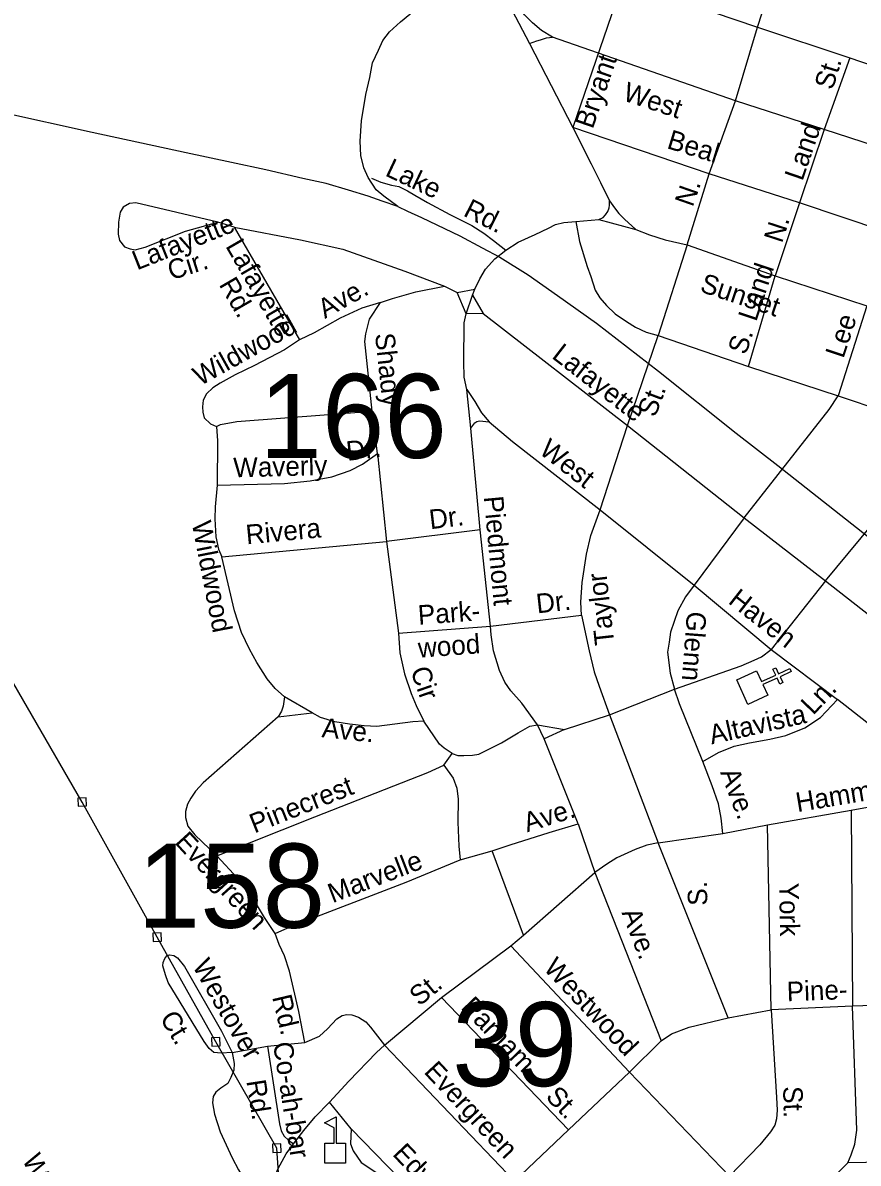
# Model space of a CAD drawing. Extents: x 2220236 to 2384410, y 720751 to 894131.
# Drawn here: x 2347083 to 2351158, y 797608 to 803171 of the extents above; entities that cross this region are included whole.
import ezdxf

# ---------------------------------------------------------------- set-up
doc = ezdxf.new("R2010")
doc.units = 0
doc.layers.add('Default', color=7, linetype='Continuous')

msp = doc.modelspace()

# ---------------------------------------------------------------- linework, layer by layer
at = {"layer": 'Default'}
for p, q in [((2350667.5, 803150.1), (2350777.4, 803493.3)), ((2350009.6, 803372.6), (2350667.5, 803150.1)), ((2350559.5, 802789.4), (2350667.5, 803150.1)), ((2350667.5, 803150.1), (2351117.2, 802999.6)), ((2351117.2, 802999.6), (2350991.9, 802650.3)), ((2351117.2, 802999.6), (2351551.1, 802849.7)), ((2350430.3, 802434.5), (2350559.5, 802789.4)), ((2350430.3, 802434.5), (2349765.9, 802659.5)), ((2350991.9, 802650.3), (2350871.5, 802293.2)), ((2350324.2, 802087.3), (2350430.3, 802434.5)), ((2350871.5, 802293.2), (2350430.3, 802434.5)), ((2350871.5, 802293.2), (2350753.3, 801936.1)), ((2351317, 802143.2), (2350871.5, 802293.2)), ((2349781.2, 802202), (2349893.1, 802211.1)), ((2349893.1, 802211.1), (2350073.5, 802162.9)), ((2348114, 802173.9), (2348033.8, 802198.8)), ((2348114, 802173.9), (2348432.6, 801623.9)), ((2350324.2, 802087.3), (2350181.7, 801644.9)), ((2350623.4, 801494.2), (2350753.3, 801936.1)), ((2349139.2, 801886.2), (2349201.5, 801854.9)), ((2349201.5, 801854.9), (2349287.3, 801872.1)), ((2349275.7, 801842), (2349287.3, 801872.1)), ((2349244.8, 801751.5), (2349201.5, 801854.9)), ((2349244.8, 801751.5), (2349275.7, 801842)), ((2349275.7, 801842), (2349328.7, 801752.5)), ((2351199.9, 801789.4), (2351061, 801351.6)), ((2349328.7, 801752.5), (2349244.8, 801751.5)), ((2349328.7, 801752.5), (2350033.1, 801207.2)), ((2350033.1, 801207.2), (2350181.5, 801644.9)), ((2350181.7, 801644.9), (2350623.4, 801494.2)), ((2350623.4, 801494.2), (2351061, 801351.6)), ((2349267.5, 801194), (2349249.2, 801381.7)), ((2351061, 801351.6), (2351496.6, 801204.7)), ((2348813.1, 801070.6), (2348786.5, 801276.2)), ((2349900, 800795.8), (2350033.1, 801207.2)), ((2350033.1, 801207.2), (2350602.3, 800756.3)), ((2349313.4, 800696.8), (2349267.5, 801194)), ((2348813.1, 801070.6), (2348856.3, 800641.4)), ((2350997.8, 800449.1), (2351344.7, 800867.2)), ((2349900, 800795.8), (2350358.2, 800427.4)), ((2350602.3, 800756.3), (2350358.2, 800427.4)), ((2350602.3, 800756.3), (2350997.8, 800449.1)), ((2349313.4, 800696.8), (2348856.3, 800641.4)), ((2349365, 800227.5), (2349313.4, 800696.8)), ((2348053.4, 800565.6), (2348856.3, 800641.4)), ((2348856.3, 800641.4), (2348915.5, 800194.2)), ((2350358.2, 800427.4), (2350733.5, 800113.5)), ((2350997.8, 800449.1), (2350733.5, 800113.5)), ((2350997.8, 800449.1), (2352186.7, 799519.8)), ((2349365, 800227.5), (2349808.6, 800281.1)), ((2348915.5, 800194.2), (2349365, 800227.5)), ((2350733.5, 800113.5), (2351056.7, 799870)), ((2348494.4, 799805.2), (2348359.6, 799883.6)), ((2349944.3, 799794.8), (2350261.8, 799919.7)), ((2351638.8, 799411.4), (2351056.7, 799870)), ((2348328.8, 799785.3), (2348494.4, 799805.2)), ((2349724.9, 799724), (2349944.3, 799794.8)), ((2349944.3, 799794.8), (2350181.9, 799171.6)), ((2349625.5, 799678.9), (2349592.7, 799746.4)), ((2349592.7, 799746.4), (2349724.9, 799724)), ((2349724.9, 799724), (2349625.5, 799678.9)), ((2349792.5, 799263), (2349625.5, 799678.9)), ((2349137.2, 799549), (2349176.6, 799607.4)), ((2351123.3, 799330.9), (2351526.2, 799401.8)), ((2350716, 799259.2), (2351123.3, 799330.9)), ((2351123.3, 799330.9), (2351129.8, 798374.2)), ((2349792.5, 799263), (2349873.2, 799027)), ((2350498.2, 799216.5), (2350716, 799259.2)), ((2350733.5, 798356.6), (2350716, 799259.2)), ((2350181.9, 799171.6), (2350498.2, 799216.5)), ((2350523.6, 798318), (2350181.9, 799171.6)), ((2349216.8, 799088.2), (2349371.8, 799132.1)), ((2349525.1, 798720.3), (2349371.8, 799132.1)), ((2349525.1, 798720.3), (2349873.2, 799027)), ((2349873.2, 799027), (2350196.1, 798204.4)), ((2349463.8, 798669.3), (2349525.1, 798720.3)), ((2349124.9, 798417.2), (2349463.8, 798669.3)), ((2350043, 798052.5), (2349463.8, 798669.3)), ((2348847.8, 798184.2), (2349124.9, 798417.2)), ((2349124.9, 798417.2), (2349744.3, 797771)), ((2351129.8, 798374.2), (2350733.5, 798356.6)), ((2351532.4, 798386.2), (2351129.8, 798374.2)), ((2350523.6, 798318), (2350733.5, 798356.6)), ((2350196.1, 798204.4), (2350043, 798052.5)), ((2348104.4, 798149), (2348276.1, 798179.1)), ((2348276.1, 798179.1), (2348457.7, 798196.6)), ((2349481.4, 797521.2), (2348847.8, 798184.2)), ((2350043, 798052.5), (2349744.3, 797771)), ((2350530.9, 797544.4), (2350043, 798052.5)), ((2348685.3, 797776.4), (2348579.2, 797905.4)), ((2348919, 797535.8), (2348685.3, 797776.4)), ((2349744.3, 797771), (2349481.4, 797521.2)), ((2351107.9, 797609.4), (2350767.1, 797280)), ((2351540.8, 797617.2), (2351107.9, 797609.4))]:
    msp.add_line(p, q, dxfattribs=at)
for points in [[(2355867.9, 801058.1), (2355433.3, 801194.2), (2355005.8, 801339), (2354686.5, 801445.1), (2354532, 801497.3), (2354233, 801591.6), (2353731.1, 801759.6), (2353201.2, 801935), (2352868, 802047.1), (2352538.9, 802151.1), (2351878.4, 802371), (2351433, 802506.8), (2350991.9, 802650.3), (2350559.5, 802789.4), (2349666.5, 803100.7), (2349612.9, 803132.7), (2349568.5, 803170.3), (2349530.8, 803209.1), (2349493.2, 803261.6), (2349427.1, 803382.5), (2349307.3, 803662.3)], [(2349267.3, 803641.4), (2349400.4, 803366.3), (2349554.2, 803070.5), (2349765.2, 802659.7), (2349855.7, 802482.8), (2349901.4, 802391.5), (2349944.2, 802302.5), (2349968.5, 802267.5), (2349989.8, 802240.6), (2350017.2, 802212.7), (2350073.5, 802162.9), (2350139.2, 802136.6), (2350215.8, 802112.5), (2350324.2, 802087.3), (2350753.3, 801936.1), (2351199.9, 801789.4)], [(2348912.6, 802275.3), (2348844, 802324.6), (2348805.7, 802356), (2348766.9, 802415.6), (2348746.3, 802463.2), (2348731.7, 802523.1), (2348728.8, 802593.2), (2348735.5, 802693.1), (2348756.1, 802821.4), (2348775.2, 802903.6), (2348788.2, 802975.7), (2348817.5, 803038), (2348838.8, 803084.3), (2348872.3, 803126.6), (2348925.7, 803175.2), (2348999.1, 803236.1), (2349088.2, 803297.1), (2349165.7, 803336.1), (2349253.2, 803377.1)], [(2350009.6, 803372.6), (2349765.9, 802659.5)], [(2348707.3, 791564.5), (2348681.9, 792186.1), (2348644.1, 792827.5), (2348595.1, 793420.7), (2348557.5, 794054), (2348519.6, 794701.4), (2348483.4, 795216.7), (2348445.1, 795757.9), (2348415.6, 796367.4), (2348363.4, 797058.6), (2348322, 797681.9), (2348023.9, 798200.2), (2347737.8, 798710.5), (2347371.9, 799369.8), (2346969.9, 800062.7), (2346651.1, 800622.8), (2346391.8, 801077.6), (2345925.8, 801925.5), (2345668.8, 802346.4), (2345321.9, 802938.1), (2345371.3, 803154.6)], [(2349554.2, 803070.5), (2349590.7, 803083.1), (2349608.9, 803087.6), (2349636.9, 803097.3), (2349666.5, 803100.7)], [(2348912.6, 802275.3), (2348836.4, 802300.4), (2348767.9, 802325.6), (2348671.7, 802354.5), (2348563.3, 802387.1), (2348449.1, 802411.7), (2348268.7, 802453.5), (2348100.4, 802489.5), (2347879.7, 802536.9), (2347420.7, 802635.4), (2346979.7, 802734), (2346171.9, 802906.1), (2345460.4, 803059.6)], [(2348783.7, 802412.7), (2348829.8, 802393.9), (2348881.1, 802378.5), (2348917.1, 802371.6), (2348959.8, 802351.1), (2348995.7, 802330.6), (2349057.3, 802294.6), (2349165.1, 802236.4), (2349221.5, 802207.3), (2349272.8, 802181.7), (2349331.6, 802145), (2349378.7, 802108.4), (2349438.7, 802062)], [(2348033.8, 802198.8), (2347634.8, 802292), (2347602.9, 802289.7), (2347573, 802271.3), (2347557.4, 802247), (2347550, 802199.1), (2347548.6, 802139), (2347555, 802109.1), (2347579.3, 802077.4), (2347605.6, 802067.7), (2347631.5, 802064), (2347679.4, 802076.5), (2347876.3, 802155), (2348033.8, 802198.8)], [(2348912.6, 802275.3), (2348958.8, 802252), (2349027.1, 802220.8), (2349214.3, 802131), (2349322.9, 802072.4), (2349409.4, 802027.5), (2349548.3, 801941.1), (2349691.5, 801840.9), (2349881.1, 801705.2), (2350183.8, 801470.9), (2350563.3, 801169.6), (2350765.2, 801012), (2351457.5, 800466.6), (2351986.3, 800057.1), (2352732.8, 799482.3)], [(2349893.1, 802211.1), (2349913.3, 802221.8), (2349924.8, 802233.6), (2349937.1, 802250.2), (2349942.7, 802268.5), (2349944.7, 802281.2), (2349944.2, 802302.5)], [(2348114, 802173.9), (2348436.7, 802111.6), (2348643.3, 802066.3), (2348946.3, 801960), (2349139.2, 801886.2)], [(2349438.7, 802062), (2349498.4, 802100.6), (2349582, 802137.4), (2349647.5, 802168.3), (2349681.4, 802186.7), (2349721.2, 802197.1), (2349781.2, 802202)], [(2349781.2, 802202), (2349798.4, 802104), (2349835.8, 801982.7), (2349854.4, 801932.8), (2349875.1, 801867), (2349897.7, 801829.3), (2349930, 801791.9), (2349972.5, 801750.4), (2350027.1, 801713), (2350071.2, 801685.6), (2350123.6, 801662.1), (2350181.7, 801644.9)], [(2349287.3, 801872.1), (2349312.6, 801922.3), (2349340.1, 801968.7), (2349385.5, 802019.1), (2349438.7, 802062)], [(2348828.3, 801806.5), (2348886, 801825.3), (2348999.5, 801858.5), (2349139.2, 801886.2)], [(2348828.3, 801806.5), (2348736.6, 801779.3), (2348631.2, 801730.2), (2348504, 801658.6), (2348432.6, 801623.9)], [(2348786.5, 801276.2), (2348750.5, 801615.6), (2348756.1, 801653.7), (2348773.2, 801725.8), (2348828.3, 801806.5)], [(2349249.2, 801381.7), (2349236.4, 801441.6), (2349233.5, 801517.5), (2349235.3, 801707.5), (2349244.8, 801751.5)], [(2348432.6, 801623.9), (2348359.2, 801575.1), (2348212.2, 801499.2), (2348118.8, 801454.2), (2348045.2, 801413.2), (2348009.5, 801390.9), (2347978, 801360.4), (2347962.2, 801330.4), (2347958.7, 801298.2), (2347961, 801272.3), (2347967.3, 801244.3), (2347997.7, 801214.8), (2348027.7, 801201.2)], [(2349249.2, 801381.7), (2349287.8, 801324.3), (2349320.5, 801268.6), (2349357.1, 801225)], [(2350602.3, 800756.3), (2351015.7, 801285), (2351061, 801351.6)], [(2348027.7, 801201.2), (2348047.7, 801211.4), (2348127.5, 801226.3), (2348786.5, 801276.2)], [(2349267.5, 801194), (2349287, 801220.2), (2349297, 801226.4), (2349311.1, 801228.6), (2349357.1, 801225)], [(2349357.1, 801225), (2349472.3, 801128.5), (2349900, 800795.8)], [(2348027.7, 801201.2), (2348032.5, 801131.1), (2348031.1, 800915.2)], [(2348031.1, 800915.2), (2348359, 800923.2), (2348484.9, 800936.7), (2348590.5, 800956), (2348680.1, 800987.1), (2348739.7, 801017.8), (2348813.1, 801070.6)], [(2348031.1, 800915.2), (2348020.5, 800809.1), (2348019.2, 800751.2), (2348024.2, 800663.2), (2348036.9, 800603.5), (2348053.4, 800565.6)], [(2349808.6, 800281.1), (2349804.2, 800344.6), (2349810.8, 800441), (2349832.7, 800579), (2349853.6, 800669.3), (2349900, 800795.8)], [(2348359.6, 799883.6), (2348313, 799922.9), (2348274.4, 799970.5), (2348223.5, 800049.9), (2348188.8, 800115.5), (2348149.7, 800196.9), (2348114.6, 800302.5), (2348053.4, 800565.6)], [(2350358.2, 800427.4), (2350314.9, 800371), (2350277.9, 800302.4), (2350243.1, 800198.2), (2350235.7, 800150), (2350227.9, 800101.7), (2350241.1, 799997.8), (2350261.8, 799919.7)], [(2349808.6, 800281.1), (2349845.8, 800108.1), (2349869.9, 800005.1), (2349894, 799935), (2349944.3, 799794.8)], [(2349592.7, 799746.4), (2349517.6, 799851.4), (2349462.9, 799912.8), (2349434.3, 799954.5), (2349407.6, 800012.2), (2349378.5, 800107.6), (2349367.5, 800185.6), (2349365, 800227.5)], [(2348915.5, 800194.2), (2348922.7, 800098.2), (2348943.9, 799994.5), (2348977, 799899), (2349001.8, 799841.4), (2349038.8, 799763.8)], [(2350261.8, 799919.7), (2350587, 800034.3), (2350650.5, 800061.1), (2350686.5, 800077.4), (2350733.5, 800113.5)], [(2348359.6, 799883.6), (2348352.1, 799837.4), (2348344.4, 799813.3), (2348328.8, 799785.3)], [(2350399.7, 799567), (2350286.9, 799848.5), (2350261.8, 799919.7)], [(2350399.7, 799567), (2350476, 799611), (2350553.6, 799642), (2350627.5, 799658.8), (2350727.3, 799676.1), (2350804.9, 799695.1), (2350898.4, 799732.1), (2350973.8, 799783), (2351056.7, 799870)], [(2348328.8, 799785.3), (2347962.8, 799463), (2347925.2, 799422.5), (2347901.6, 799388.3), (2347885.9, 799360), (2347876.4, 799324), (2347876.8, 799294), (2347887.1, 799252), (2347921.6, 799210.4), (2348028.9, 799107.8)], [(2349038.8, 799763.8), (2348984.8, 799761), (2348809.1, 799739.1), (2348747.1, 799742.3), (2348677, 799749.5), (2348604.9, 799760.5), (2348534.6, 799781.7), (2348494.4, 799805.2)], [(2349176.6, 799607.4), (2349138.3, 799633), (2349115.9, 799652.7), (2349038.8, 799763.8)], [(2349176.6, 799607.4), (2349204.6, 799597.7), (2349234.7, 799596.2), (2349276.6, 799598.7), (2349306.6, 799603.1), (2349417.8, 799658.3), (2349499.2, 799707.4), (2349556.7, 799740), (2349592.7, 799746.4)], [(2348028.9, 799107.8), (2348506.5, 799297.5), (2349057.7, 799514.1), (2349137.2, 799549)], [(2349137.2, 799549), (2349182, 799485.6), (2349200.5, 799437.9), (2349207.1, 799384), (2349204.5, 799272), (2349209.9, 799154), (2349216.8, 799088.2)], [(2350498.2, 799216.5), (2350489.5, 799291), (2350476.3, 799361.1), (2350445.7, 799448.7), (2350399.7, 799567)], [(2347352.7, 799349.1), (2347392.7, 799350.7), (2347391.1, 799390.6), (2347351.1, 799389), (2347352.7, 799349.1)], [(2349371.8, 799132.1), (2349459.7, 799161), (2349650.9, 799221.4), (2349792.5, 799263)], [(2350181.9, 799171.6), (2350127.7, 799159), (2350069.9, 799138.5), (2349980.3, 799097.4), (2349932.3, 799066.4), (2349873.2, 799027)], [(2348313.4, 798729.4), (2348262.5, 798806.8), (2348186.9, 798931.7), (2348132.2, 798997.1), (2348028.9, 799107.8)], [(2348313.4, 798729.4), (2348390.9, 798762.4), (2348952.1, 798979), (2349216.8, 799088.2)], [(2347718.6, 798689.7), (2347758.6, 798691.3), (2347756.9, 798731.3), (2347717, 798729.7), (2347718.6, 798689.7)], [(2348457.7, 798196.6), (2348429.8, 798349), (2348383.6, 798544.4), (2348358.7, 798620), (2348334, 798675.6), (2348313.4, 798729.4)], [(2348104.4, 798149), (2348050.4, 798144.4), (2348014.4, 798148), (2347992.2, 798167.7), (2347967.8, 798201.5), (2347792.4, 798489.2), (2347778.1, 798527.1), (2347765.5, 798570.8), (2347767.2, 798586.9), (2347775, 798607), (2347784.9, 798619), (2347798.9, 798625.2), (2347818.8, 798621.6), (2347836.9, 798609.7), (2347871.4, 798568.1), (2348051.2, 798252.3), (2348104.4, 798149)], [(2351107.9, 797609.4), (2351123.5, 797649.6), (2351140.8, 797701.8), (2351152, 797769.9), (2351129.8, 798374.2)], [(2348457.7, 798196.6), (2348530.5, 798228.7), (2348568.4, 798263.7), (2348615.1, 798311.9), (2348640.1, 798329.4), (2348663.9, 798333.7), (2348688, 798332.1), (2348720.1, 798320.6), (2348756.6, 798297.3), (2348778.5, 798272.4), (2348847.8, 798184.2)], [(2350196.1, 798204.4), (2350246.7, 798238.9), (2350334.2, 798271.9), (2350523.6, 798318)], [(2350733.5, 798356.6), (2350760.1, 797929.1), (2350762.9, 797867.2), (2350759.4, 797825.1), (2350751.9, 797793.1), (2350730.2, 797760.8), (2350678.9, 797698.1), (2350530.9, 797544.4)], [(2348004.7, 798179.4), (2348044.7, 798181), (2348043.1, 798221), (2348003.1, 798219.3), (2348004.7, 798179.4)], [(2348104.4, 798149), (2348113, 798095.2), (2348111.4, 798061.3), (2348097.8, 798027.1), (2348082.2, 797996.9), (2348048.5, 797974.5), (2348024.7, 797954.1), (2348011, 797933.9), (2348007.5, 797902), (2348018.1, 797848.2), (2348045.1, 797760.5), (2348104.6, 797635.2), (2348135.2, 797575.7), (2348155.6, 797541.9), (2348178.1, 797516.2), (2348200.3, 797496.5), (2348240.4, 797478.9), (2348288.5, 797473.5)], [(2348276.1, 798179.1), (2348334.6, 797799.9), (2348343, 797766), (2348357.2, 797740.2), (2348379.4, 797720.5), (2348403.8, 797702.9)], [(2348579.2, 797905.4), (2348673.8, 798008), (2348808.2, 798147.6), (2348847.8, 798184.2)], [(2348403.8, 797702.9), (2348452.9, 797767.5), (2348508.1, 797834), (2348579.2, 797905.4)], [(2348685.3, 797776.4), (2348681.5, 797702.2), (2348694.1, 797668.3), (2348732.6, 797610.9), (2348819.4, 797554), (2348873.4, 797540.6), (2348919, 797535.8)], [(2348288.5, 797473.5), (2348302.8, 797520.5), (2348328.1, 797582.8), (2348366.9, 797654.2), (2348403.8, 797702.9)], [(2348302.8, 797661.1), (2348342.8, 797662.8), (2348341.1, 797702.7), (2348301.2, 797701.1), (2348302.8, 797661.1)]]:
    msp.add_lwpolyline(points, dxfattribs=at)
for points in [[(2350662.5, 800009.5), (2350686.2, 799957.7), (2350755.5, 799989.3), (2350742.2, 800018.4), (2350756.7, 800025.1), (2350770, 799995.9), (2350824.7, 800020.9), (2350831.4, 800006.3), (2350776.7, 799981.4), (2350790, 799952.3), (2350775.4, 799945.6), (2350762.1, 799974.7), (2350692.9, 799943.1), (2350716.7, 799890.6), (2350619.8, 799846.4), (2350565.6, 799965.3)], [(2348556, 797608.4), (2348556, 797706.3), (2348602, 797706.3), (2348602, 797781.4), (2348554.9, 797805.6), (2348611.6, 797834.8), (2348611.6, 797706.3), (2348657.6, 797706.3), (2348657.6, 797608.4)]]:
    msp.add_lwpolyline(points, close=True, dxfattribs=at)

# ---------------------------------------------------------------- texts
for s, rotation, p in [('Bryant', 70.9533, (2349862.7, 802649.2)), ('St.', 72.7468, (2351033, 802839)), ('West', 341.72, (2350004.8, 802793.6)), ('Land', 70.9533, (2350885.7, 802395.3)), ('Beal', 342.9411, (2350220, 802560.1)), ('Lake', 334.7897, (2348845.4, 802427.2)), ('N.', 70.721, (2350350.5, 802268.8)), ('Rd.', 333.044, (2349226.7, 802231.6)), ('Lafayette', 21.7364, (2347639.9, 801962.7)), ('N.', 72.0527, (2350786.1, 802092.4)), ('Lafayette', 300.0825, (2348069.2, 802081.8)), ('Cir.', 17.5376, (2347806.8, 801914.5)), ('Land', 71.6635, (2350660.3, 801709.8)), ('Rd.', 300.0825, (2348037.3, 801894.3)), ('Sunset', 341.6323, (2350381, 801860.9)), ('Ave.', 29.3756, (2348556.4, 801725.8)), ('Wildwood', 29.1214, (2347947.6, 801397.8)), ('Lee', 71.6561, (2351085.5, 801529.8)), ('Shady', 276.0548, (2348800.7, 801653)), ('S.', 71.6635, (2350610, 801547)), ('Lafayette', 322.2552, (2349658.6, 801538.6)), ('St.', 69.2941, (2350167.6, 801242.1)), ('West', 322.1216, (2349596.1, 801073.8)), ('Dr.', 6.9105, (2348666.3, 801033.8)), ('Waverly', 1.3974, (2348110.5, 800953.7)), ('Piedmont', 275.2743, (2349331.4, 800859)), ('Dr.', 6.9105, (2349070.7, 800700.4)), ('Wildwood', 280.9566, (2347906.5, 800730.8)), ('Rivera', 5.393, (2348174.8, 800626.6)), ('Taylor', 96.421, (2349968.9, 800140.6)), ('Dr.', 6.3549, (2349592.1, 800289.8)), ('Haven', 321.8449, (2350519.1, 800342.7)), ('Park-', 4.2369, (2349013.6, 800234.4)), ('Glenn', 265.6832, (2350323.2, 800302)), ('wood', 4.2369, (2349014.1, 800073.3)), ('Cir', 289.1166, (2348972.6, 800012.6)), ('Ln.', 46.3827, (2350938.1, 799790.3)), ('Altavista', 12.8083, (2350442.7, 799650.4)), ('Ave.', 354.1373, (2348538.8, 799686.6)), ('Pinecrest', 21.6628, (2348212.3, 799216)), ('Ave.', 290.7844, (2350483.9, 799514.7)), ('Hammond', 9.4743, (2350861.8, 799320.5)), ('Ave.', 17.5313, (2349543, 799221.7)), ('Evergreen', 312.4339, (2347820.2, 799171.2)), ('Marvelle', 21.1046, (2348593.6, 798875.8)), ('S.', 91.4556, (2350422.7, 798865.3)), ('York', 270.8119, (2350773.1, 798975.9)), ('Ave.', 290.9988, (2350002.5, 798831.2)), ('Westover', 299.6549, (2347907.8, 798570.5)), ('Westwood', 313.1994, (2349618.6, 798555.5)), ('St.', 39.5376, (2349017.5, 798371.1)), ('Pine-', 2.1243, (2350811.1, 798398)), ('Rd.', 283.3028, (2348298.6, 798418.8)), ('Parham', 313.7868, (2349215.8, 798365.1)), ('Ct.', 301.3691, (2347748.6, 798315.6)), ('Co-ah-bar', 278.7701, (2348303, 798193.1)), ('Evergreen', 313.0708, (2349035.5, 798051.1)), ('Rd.', 278.7701, (2348173, 798009.1)), ('St.', 313.7868, (2349628.7, 797928.6)), ('St.', 271.4656, (2350791.5, 797983)), ('Edwards', 313.3737, (2348882, 797650.1)), ('West', 294.6809, (2347078.7, 797627.2))]:
    msp.add_text(s, height=95, rotation=rotation, dxfattribs=at).set_placement(p)
for s, p in [('166', (2348236.3, 801048.1)), ('158', (2347642.4, 798756.8)), ('39', (2349177.5, 797984.2))]:
    msp.add_text(s, height=410.1, dxfattribs=at).set_placement(p)

doc.saveas('drawing.dxf')
